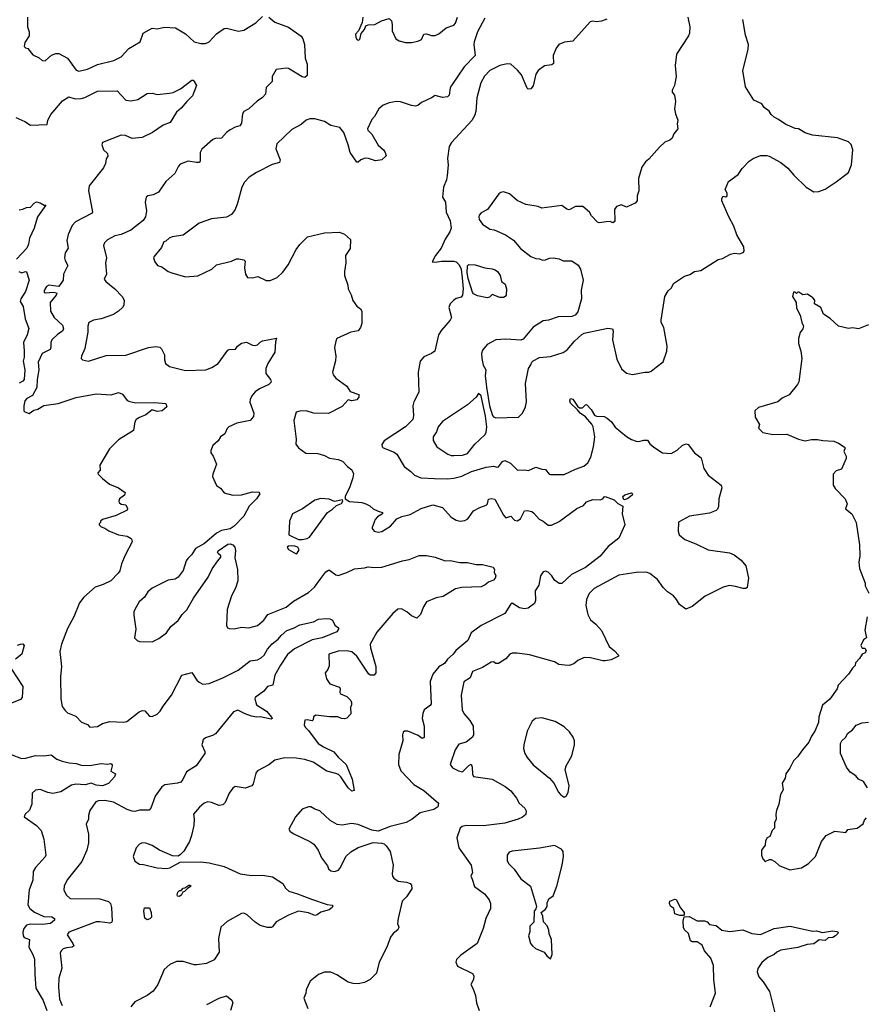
# Model space of a CAD drawing. Extents: x 2087054 to 2277909, y 548907 to 753496.
# Tile 349 of 444: x 2189889 to 2196699, y 723044 to 730974. Entities that reach past the tile are written whole.
import ezdxf

# ---------------------------------------------------------------- set-up
doc = ezdxf.new("R2010")
doc.units = 0

msp = doc.modelspace()

# ---------------------------------------------------------------- linework, layer by layer
at = {"layer": '0CON20XD'}
for points in [[(2189950.8, 730995), (2189951.2, 730915), (2189966.2, 730875), (2189966.2, 730845), (2189930.8, 730789.2), (2189925, 730757.5), (2189935, 730747.5), (2189955, 730742.5), (2189995, 730690), (2190046.1, 730666.1), (2190070, 730645), (2190095, 730642.5), (2190145, 730688), (2190179.5, 730700.5), (2190205, 730701.1), (2190274.5, 730664.5), (2190345, 730566), (2190365, 730560), (2190435, 730575.6), (2190515, 730613.1), (2190646.7, 730645), (2190705, 730674.3), (2190768.9, 730741.1), (2190858, 730795), (2190884.5, 730865.5), (2190955, 730904.2), (2190995, 730898.8), (2191055, 730913.1), (2191145, 730907.5), (2191225, 730860), (2191295, 730794.3), (2191347.1, 730782.9), (2191385, 730782.7), (2191415, 730796.2), (2191475, 730861.1), (2191535, 730902.9), (2191555, 730904.2), (2191650.9, 730880.9), (2191695, 730889.4), (2191790.6, 730949.4), (2191845, 730998.8)], [(2191895, 730994.2), (2191945, 730954.4), (2192055, 730912.5), (2192155, 730841.5), (2192169.6, 730819.6), (2192182.7, 730775), (2192189.4, 730665), (2192205.5, 730615), (2192203.3, 730525), (2192185, 730509.4), (2192165, 730513.1), (2192055, 730580.8), (2192035, 730584), (2191955, 730572.5), (2191922.5, 730515), (2191921.2, 730475), (2191875, 730427.5), (2191868.8, 730375), (2191845, 730346), (2191802.1, 730317.9), (2191735, 730257.1), (2191694, 730235), (2191682.5, 730215), (2191675, 730140), (2191661.2, 730118.8), (2191625, 730109.2), (2191585, 730085.8), (2191555, 730064), (2191515, 730018.8), (2191465, 730016), (2191445, 730008.8), (2191355, 729930), (2191343.1, 729905), (2191343.8, 729836.2), (2191337.5, 729825), (2191312.7, 729822.7), (2191246.1, 729833.9), (2191180.8, 729809.2), (2191166.7, 729795), (2191137.5, 729735), (2191065, 729670), (2191006.7, 729585), (2190965, 729563.8), (2190920, 729555), (2190907.5, 729545), (2190900, 729505), (2190910.8, 729435), (2190902, 729385), (2190884.2, 729355.8), (2190785, 729279.4), (2190706.1, 729243.9), (2190655, 729232.7), (2190595, 729200), (2190572.4, 729177.6), (2190564.3, 729155.7), (2190587.1, 729055), (2190581.1, 729015), (2190587.5, 728925), (2190568.9, 728885), (2190581.9, 728865), (2190655, 728807.1), (2190715, 728744), (2190729.2, 728715), (2190728.8, 728675), (2190716.2, 728655), (2190684.5, 728625.5), (2190645, 728600), (2190545, 728565.6), (2190482.5, 728555), (2190446.2, 728535), (2190437.5, 728505), (2190436.8, 728456.8), (2190414.2, 728325.8), (2190386.7, 728265), (2190383.9, 728243.9), (2190395, 728233.3), (2190443.9, 728223.9), (2190585, 728268.1), (2190745, 728271.4), (2190925.8, 728334.2), (2190985, 728342.5), (2191017.7, 728337.7), (2191032.3, 728322.3), (2191054.2, 728275), (2191056, 728235), (2191063.8, 728205), (2191095, 728180), (2191225, 728147.5), (2191387.5, 728155), (2191437.2, 728172.8), (2191486.2, 728205), (2191565, 728313.3), (2191575, 728318.8), (2191628.3, 728321.7), (2191644.1, 728345.9), (2191675, 728368.8), (2191716.4, 728376.4), (2191765, 728352.5), (2191785, 728350), (2191803.6, 728356.4), (2191825, 728377.5), (2191843.6, 728386.4), (2191958.3, 728408.3), (2191949.3, 728380.7), (2191944, 728295), (2191886.5, 728205), (2191870.6, 728165), (2191871.9, 728125), (2191908, 728075), (2191914, 728055), (2191895, 728037.1), (2191819.7, 728000.3), (2191784.5, 727975.5), (2191759.2, 727945), (2191746, 727915), (2191742.3, 727892.3), (2191773.8, 727805), (2191771.7, 727778.3), (2191743.9, 727746.1), (2191637.5, 727725), (2191572.5, 727695), (2191559.3, 727680.7), (2191541.7, 727638.3), (2191506.7, 727615), (2191488.3, 727581.7), (2191443.8, 727545), (2191427.5, 727505), (2191427.5, 727485), (2191448.3, 727458.3), (2191473.3, 727395), (2191443.3, 727315), (2191442.5, 727295), (2191472.7, 727222.7), (2191505, 727200), (2191535, 727163.8), (2191605, 727143.3), (2191675, 727146.7), (2191765, 727172.5), (2191815, 727170), (2191822.5, 727155), (2191796.2, 727115), (2191736, 727055), (2191694, 726975), (2191615, 726894), (2191585, 726874.2), (2191515, 726860.8), (2191475, 726839.2), (2191376.2, 726755), (2191305.8, 726714.2), (2191274.3, 726665.7), (2191242, 726635), (2191228.8, 726615), (2191205, 726537.5), (2191165, 726483.8), (2191141.2, 726468.8), (2191085, 726460.8), (2190954.6, 726395.4), (2190922, 726365), (2190895, 726324), (2190852.5, 726285), (2190816, 726225), (2190808, 726205), (2190807.7, 726177.7), (2190824, 726065), (2190813.3, 725995), (2190833.9, 725973.9), (2190855, 725966.7), (2190955.8, 725964.2), (2191010.5, 725989.5), (2191071.2, 726035), (2191105, 726086.2), (2191165, 726134), (2191197, 726183), (2191235, 726221.2), (2191289.2, 726315), (2191406, 726485), (2191438.8, 726551.2), (2191484.1, 726615.9), (2191510, 726645), (2191510, 726655), (2191486.7, 726675), (2191482.5, 726685), (2191486.7, 726695), (2191565, 726750), (2191585, 726753.8), (2191606.7, 726745), (2191622.5, 726725), (2191628.3, 726698.3), (2191620.9, 726640.9), (2191642, 726545), (2191645.8, 726455), (2191628, 726395), (2191595.6, 726334.4), (2191560, 726225), (2191553.8, 726095), (2191562.5, 726075), (2191575, 726070), (2191615, 726068.8), (2191675, 726080.8), (2191735, 726077.5), (2191805, 726094.2), (2191855, 726138.6), (2191886.9, 726183.1), (2192035, 726243.8), (2192095, 726290.5), (2192215, 726360), (2192263.6, 726405), (2192315, 726472.5), (2192355, 726528), (2192375, 726541.2), (2192385, 726540), (2192435, 726503.3), (2192455, 726498.8), (2192525, 726522), (2192585, 726551.4), (2192665, 726558.8), (2192695, 726568.8), (2192743.1, 726563.1), (2192805, 726565.6), (2192973, 726617), (2193025, 726627.1), (2193105, 726658), (2193165, 726659.2), (2193235, 726644.3), (2193315, 726615.6), (2193355, 726617.8), (2193435, 726603.5), (2193495, 726601.9), (2193565, 726586.2), (2193615, 726585.7), (2193702.5, 726565), (2193712.5, 726545), (2193710, 726525), (2193724, 726495), (2193719.2, 726475), (2193705, 726460), (2193665, 726443.6), (2193638.4, 726421.6), (2193605, 726407.3), (2193450.7, 726400.7), (2193398.9, 726391.1), (2193300.3, 726329.7), (2193242.9, 726317.1), (2193165.7, 726284.3), (2193140, 726245), (2193117, 726183), (2193087, 726153), (2193045, 726172), (2193008, 726205), (2192965, 726230.5), (2192935, 726225.4), (2192895, 726192.1), (2192765, 726042), (2192712.1, 725945), (2192713.4, 725915), (2192758.2, 725765), (2192757.5, 725715), (2192745, 725695.8), (2192715, 725694.4), (2192701.9, 725701.9), (2192605, 725848.5), (2192565, 725883.1), (2192525, 725892.3), (2192455, 725887.8), (2192377.5, 725865), (2192380.9, 725769.1), (2192369.7, 725740.3), (2192350, 725715), (2192361.2, 725665), (2192385.8, 725625.8), (2192465, 725597.5), (2192470, 725585), (2192467.5, 725555), (2192473.3, 725545), (2192525, 725522.5), (2192555, 725490), (2192562.5, 725475), (2192562.5, 725455), (2192552.5, 725435), (2192557, 725383), (2192525, 725350), (2192505, 725343.3), (2192480, 725345), (2192450.7, 725360.7), (2192385, 725358.8), (2192275, 725372), (2192255, 725360), (2192252, 725335), (2192245, 725326.2), (2192204.2, 725335.8), (2192186.7, 725333.3), (2192180, 725295), (2192188.8, 725275), (2192215, 725250), (2192292.9, 725145), (2192335, 725117.5), (2192418.1, 725078.1), (2192453.6, 725035), (2192518.8, 724975), (2192567.8, 724857.8), (2192583.9, 724766.1), (2192565, 724761.4), (2192535, 724787.8), (2192476.6, 724876.6), (2192456.7, 724895), (2192435, 724904), (2192362.1, 724922.1), (2192252.5, 724995), (2192185, 725015.7), (2192115, 725027.1), (2192025, 725030.6), (2191945, 725010), (2191896.2, 724973.8), (2191804.3, 724925.7), (2191791.2, 724905), (2191769.5, 724820.5), (2191757.3, 724802.7), (2191704.2, 724785.8), (2191625, 724797.5), (2191605.5, 724784.5), (2191575.6, 724745), (2191545, 724668.8), (2191525, 724650.8), (2191495, 724645.7), (2191435, 724670), (2191404.4, 724675.6), (2191375.6, 724664.4), (2191336.8, 724633.2), (2191288.8, 724575), (2191294, 724535), (2191290.6, 724485), (2191273.3, 724405), (2191255.5, 724354.5), (2191212.1, 724277.9), (2191185, 724250), (2191165, 724236.7), (2191120.7, 724239.3), (2191015, 724285.6), (2190955, 724323.3), (2190905, 724343.1), (2190875.7, 724344.3), (2190853.8, 724335), (2190826.2, 724305), (2190803.6, 724233.6), (2190815, 724197.5), (2190855, 724173.3), (2190885, 724171.2), (2190995, 724142.2), (2191073, 724137), (2191097.5, 724142.5), (2191181.7, 724188.3), (2191345, 724191.5), (2191415, 724184.5), (2191535, 724153.1), (2191664.4, 724094.4), (2191755, 724081.4), (2191845, 724084.4), (2191925, 724071.4), (2192007.4, 724017.4), (2192030.9, 723980.9), (2192056.8, 723956.8), (2192125.8, 723934.2), (2192239.9, 723889.9), (2192365, 723849.2), (2192405, 723842.5), (2192410, 723835), (2192406.2, 723825), (2192382.5, 723805), (2192315, 723787.1), (2192285.6, 723764.4), (2192265, 723760.8), (2192215, 723781.9), (2192135, 723794), (2192055, 723763.3), (2191955, 723708), (2191925, 723667.5), (2191915, 723663.3), (2191885, 723663.3), (2191825, 723680), (2191785, 723706.2), (2191721.2, 723765), (2191695, 723777.5), (2191675, 723776), (2191559.5, 723710.5), (2191510, 723665), (2191488.8, 723575), (2191496.1, 723463.9), (2191455, 723403.3), (2191393.6, 723373.6), (2191315, 723362.5), (2191295, 723362.5), (2191205, 723389.2), (2191150.8, 723389.2)], [(2193635.8, 730985), (2193576, 730875), (2193550, 730795), (2193546, 730775), (2193556, 730685), (2193470, 730595), (2193365.7, 730445), (2193355.7, 730424.3), (2193347.5, 730365), (2193335, 730352), (2193293.9, 730346.1), (2193235, 730363.3), (2193206.5, 730343.5), (2193125, 730307.1), (2193095, 730282), (2193075, 730277.1), (2193045, 730281.8), (2192955, 730313.2), (2192925, 730315.4), (2192865, 730304.5), (2192815.5, 730284.5), (2192781.4, 730255), (2192747.1, 730195), (2192725, 730168.8), (2192690, 730095), (2192692.5, 730085), (2192725, 730052.5), (2192775, 729963.3), (2192820, 729925), (2192833.3, 729905), (2192841.7, 729878.3), (2192805, 729846.2), (2192755, 729836.2), (2192697, 729857), (2192671.2, 729858.8), (2192637.5, 729845), (2192615, 729827.5), (2192605, 729827.5), (2192550, 729905), (2192533.9, 729966.1), (2192499.2, 730065), (2192466.6, 730106.6), (2192395, 730122.9), (2192345, 730154.4), (2192265, 730174.4), (2192225.6, 730174.4), (2192195.5, 730164.5), (2192155, 730129.2), (2192079.7, 730090.3), (2191961.2, 729975), (2191951.4, 729935), (2191988, 729845), (2191981.2, 729825), (2191921.3, 729808.7), (2191797.2, 729742.8), (2191738, 729705), (2191700, 729665), (2191678, 729625), (2191644.3, 729495.7), (2191624, 729445), (2191595.8, 729405), (2191555, 729382.5), (2191435, 729370.8), (2191335, 729336), (2191205, 729239.2), (2191116.1, 729223.9), (2191092.5, 729215), (2191065, 729190), (2191050, 729185), (2191030.7, 729139.3), (2190968.8, 729065), (2190966.7, 729055), (2190977.5, 729025), (2191000, 728995), (2191035, 728982.5), (2191085, 728946.7), (2191114.1, 728934.1), (2191225, 728903.3), (2191325, 728910), (2191437.5, 728965), (2191475, 729000), (2191595, 729030), (2191635, 729046.7), (2191655, 729047.5), (2191695, 729040), (2191705, 729030), (2191700, 728975), (2191707.5, 728925), (2191725, 728897.5), (2191765, 728893.8), (2191805.9, 728905.9), (2191875, 728873.8), (2191905, 728872.5), (2191963.2, 728896.8), (2192008.3, 728941.7), (2192050.9, 728999.1), (2192115, 729123.3), (2192145.8, 729164.2), (2192206.7, 729225), (2192345, 729258), (2192465, 729262), (2192505.8, 729245.8), (2192553.9, 729203.9), (2192549.3, 729130.7), (2192513.3, 729075), (2192516.2, 729015), (2192504, 728945), (2192506.2, 728915), (2192531.2, 728835), (2192533.3, 728805), (2192557.7, 728757.7), (2192572.3, 728712.3), (2192605, 728666.7), (2192635, 728644), (2192645, 728626.7), (2192645, 728526.7), (2192635, 728494.3), (2192615, 728469.2), (2192555, 728456), (2192443.8, 728405), (2192433.8, 728385), (2192423.8, 728335), (2192436, 728265), (2192433.6, 728226.4), (2192408.8, 728135), (2192413.3, 728115), (2192436.1, 728086.1), (2192525, 728022.5), (2192549.5, 727979.5), (2192620, 727955), (2192621.2, 727935), (2192605, 727912), (2192565, 727903.8), (2192535, 727912.5), (2192485, 727860), (2192375, 727803.3), (2192255, 727806), (2192195, 727822.5), (2192145, 727820.8), (2192115, 727812.5), (2192096, 727745), (2192116, 727595), (2192114, 727555), (2192135, 727526.7), (2192194.2, 727484.2), (2192291.2, 727481.2), (2192342.5, 727465), (2192385, 727442.5), (2192455, 727432), (2192488.8, 727418.8), (2192530, 727375), (2192565, 727348), (2192577.6, 727317.6), (2192572.5, 727285), (2192547.1, 727212.9), (2192510, 727135), (2192510, 727115), (2192545, 727093.8), (2192645, 727085.6), (2192677.5, 727075), (2192708.8, 727058.8), (2192735, 727034.2), (2192775, 727015.8), (2192810, 727005), (2192810, 726995), (2192769.7, 726970.3), (2192751.2, 726948.8), (2192726.7, 726885), (2192726.7, 726875), (2192742.5, 726855), (2192775, 726846.7), (2192805, 726853.3), (2192876.1, 726893.9), (2192926.4, 726953.6), (2192966.7, 726973.3), (2193035, 726989.5), (2193123.7, 727036.3), (2193215, 727068.1), (2193295, 727046), (2193365, 726966.7), (2193404.1, 726944.1), (2193436.4, 726936.4), (2193475, 726941.2), (2193497.5, 726955), (2193545, 727018.8), (2193595, 727046), (2193646.7, 727065), (2193656.7, 727075), (2193665, 727112.5), (2193685, 727118.8), (2193715, 727112.5), (2193785, 726982.5), (2193805, 726962), (2193845, 726976.7), (2193875, 726943.3), (2193895, 726936.7), (2193923.3, 726955), (2193955, 727018.8), (2193975, 727021.9), (2194012.8, 727012.8), (2194030.7, 727000.7), (2194071.7, 726951.7), (2194105, 726936.2), (2194145, 726903.8), (2194172.3, 726902.3), (2194235, 726932.9), (2194375, 727037.5), (2194429.7, 727060.3), (2194455, 727091.2), (2194505, 727110), (2194565, 727106), (2194584.2, 727115.8), (2194595, 727132.5), (2194605, 727133.3), (2194677, 727107), (2194705, 727077.5), (2194746, 727056), (2194742.5, 726995), (2194762.9, 726905), (2194715, 726797.1), (2194628.6, 726731.4), (2194565, 726652.9), (2194445, 726561.9), (2194334, 726506), (2194255, 726432), (2194235, 726433.3), (2194216.2, 726446.2), (2194195, 726460), (2194174, 726495), (2194145, 726523.8), (2194125, 726533.3), (2194105, 726527.5), (2194082.5, 726495), (2194069.1, 726420.9), (2194040.8, 726375), (2194042.7, 726297.3), (2194035, 726272.5), (2193983.3, 726235), (2193955, 726230), (2193915, 726237.1), (2193855, 726274), (2193842.5, 726265), (2193795, 726192.9), (2193604.6, 726095.4), (2193524.3, 726035.7), (2193498, 725975), (2193402.5, 725895), (2193379.2, 725865), (2193334, 725825), (2193309.7, 725790.3), (2193265, 725761.2), (2193216.7, 725703.3), (2193194, 725645), (2193202, 725465), (2193195, 725451.2), (2193146.2, 725415), (2193136.1, 725386.1), (2193129.2, 725345), (2193145.8, 725285), (2193147.7, 725192.3), (2193130, 725185), (2193099.1, 725209.1), (2193015, 725243.3), (2192987, 725243), (2192977.5, 725235), (2192972, 725215), (2192976, 725165), (2192942.9, 725055), (2192939.2, 724975), (2192958.6, 724925), (2193062, 724815), (2193145, 724765.8), (2193262.5, 724665), (2193256.2, 724635), (2193225, 724613.1), (2193114.6, 724585.4), (2193050, 724535), (2193001.7, 724508.3), (2192872.5, 724475), (2192775, 724440), (2192725, 724447.1), (2192615, 724493.3), (2192560.9, 724500.9)], [(2192652.9, 730995), (2192648, 730952), (2192617.5, 730885), (2192592.7, 730857.3), (2192596.4, 730833.6), (2192604.2, 730815), (2192615, 730808), (2192627.5, 730815), (2192638, 730862), (2192666.7, 730895), (2192676.7, 730923.3), (2192695, 730931.2), (2192750, 730935), (2192802.5, 730965), (2192865, 730982.5), (2192883.8, 730963.8), (2192890, 730935), (2192887.5, 730885), (2192919.5, 730819.5), (2192944.1, 730804.1), (2192995, 730790), (2193045, 730790), (2193095, 730800.6), (2193124.2, 730815), (2193145, 730856.7), (2193165, 730860), (2193205, 730845.7), (2193235, 730847.5), (2193265, 730858.8), (2193323, 730907), (2193385, 730929.4), (2193397.8, 730945), (2193415.5, 730994.5)], [(2194617.5, 730977.5), (2194575, 730960.6), (2194535, 730956), (2194505, 730961.2), (2194483.9, 730956.1), (2194345, 730800), (2194277, 730793), (2194231.2, 730775), (2194210.8, 730745), (2194186.2, 730685), (2194188.6, 730621.4), (2194175, 730610), (2194115, 730603.1), (2194065, 730565.6), (2194047.1, 730535), (2194025, 730441.2), (2194005, 730417.5), (2193985, 730414), (2193975, 730423.3), (2193929.4, 730529.4), (2193898.5, 730568.5), (2193845, 730615.5), (2193815, 730618.2), (2193755, 730605.3), (2193675, 730565.3), (2193631.7, 730518.3), (2193603.2, 730465), (2193571.6, 730345), (2193562.7, 730235), (2193551.3, 730198.7), (2193529.1, 730160.9), (2193365.5, 729984.5), (2193348.3, 729951.7), (2193333.9, 729855), (2193339.6, 729805), (2193330.8, 729715), (2193325.8, 729685), (2193301.2, 729625), (2193293.8, 729545), (2193318.8, 729505), (2193324.2, 729425), (2193355, 729353.3), (2193363.5, 729295), (2193353.8, 729266.2), (2193315, 729206.2), (2193282.5, 729135), (2193236.7, 729075), (2193210, 729025), (2193235, 729020), (2193285, 729028.8), (2193385, 729029.2), (2193405, 729024.3), (2193428.5, 728998.5), (2193443.9, 728963.9), (2193453.4, 728895), (2193459.8, 728805), (2193455.3, 728754.7), (2193445, 728738), (2193405, 728727.5), (2193385.6, 728714.4), (2193356.2, 728685), (2193346, 728655), (2193366.2, 728575), (2193356.2, 728555), (2193285.7, 728474.3), (2193261.2, 728435), (2193232, 728305), (2193205.6, 728284.4), (2193145, 728258.8), (2193113.8, 728225), (2193099.2, 728135), (2193104.2, 727975), (2193062, 727895), (2193056, 727865), (2193061.2, 727785), (2193056, 727755), (2192995, 727695.6), (2192825, 727583.3), (2192806.4, 727553.6), (2192808.8, 727535), (2192817.5, 727525), (2192905, 727490), (2192926.7, 727475), (2192984.7, 727374.7), (2193038.8, 727335), (2193067.5, 727305), (2193120, 727285), (2193228.5, 727278.5), (2193335, 727275.4), (2193385, 727282.3), (2193451.1, 727298.9), (2193528, 727335), (2193645, 727370.4), (2193705, 727378.6), (2193735, 727370), (2193745, 727373.8), (2193776.2, 727415), (2193795, 727424.2), (2193841.7, 727401.7), (2193897.5, 727345), (2193955, 727349.2), (2193985.9, 727344.1), (2194045, 727368.8), (2194095, 727353.3), (2194125, 727352.5), (2194152.5, 727315), (2194165, 727310), (2194275, 727310.8), (2194365, 727354.2), (2194431.7, 727378.3), (2194465.7, 727405), (2194489.8, 727450.2), (2194510.4, 727535), (2194521.2, 727615), (2194506.9, 727695), (2194497.3, 727717.3), (2194445.4, 727775.4), (2194403.8, 727805), (2194380.8, 727830.8), (2194324.2, 727885), (2194318.8, 727905), (2194325, 727922.5), (2194345, 727917.5), (2194380.5, 727860.5), (2194397.7, 727847.7), (2194422.5, 727847.5), (2194445, 727871.2), (2194455, 727873.8), (2194491.4, 727835), (2194518.8, 727788.8), (2194535, 727782), (2194595, 727777.5), (2194620, 727765), (2194654.2, 727735), (2194685, 727692.9), (2194775, 727618), (2194815, 727593.3), (2194855, 727580), (2194875, 727576.7), (2194915, 727586.7), (2194945, 727586.7), (2194965, 727557.5), (2194995, 727530), (2195065, 727486.7), (2195135, 727480), (2195185, 727508), (2195225, 727544), (2195255, 727556.7), (2195273.6, 727553.6), (2195324.2, 727485), (2195378.6, 727445), (2195399.1, 727359.1), (2195435, 727306.2), (2195538.8, 727225), (2195544, 727205), (2195518.8, 727115), (2195515.9, 727054.1), (2195508.3, 727031.7), (2195498.3, 727021.7), (2195445, 726998.8), (2195283.6, 726976.4), (2195195, 726927.5), (2195191.2, 726855), (2195200, 726825), (2195245, 726788), (2195335, 726753.8), (2195435, 726703.8), (2195605, 726681.2), (2195642.5, 726665), (2195700, 726620), (2195736.7, 726576.7), (2195758.8, 726475), (2195748, 726402), (2195737, 726393), (2195715, 726393.3), (2195655, 726410), (2195605, 726416), (2195555, 726402.5), (2195408.8, 726331.2), (2195305, 726248.8), (2195255, 726227.5), (2195202.5, 726265), (2195180, 726305), (2195153.3, 726335), (2195106.7, 726366.7), (2195071.7, 726401.7), (2195025, 726465.8), (2194965, 726514), (2194935, 726525.7), (2194855, 726521.9), (2194715, 726500), (2194515, 726393.3), (2194475, 726354), (2194454.2, 726305), (2194447.8, 726255), (2194464.5, 726184.5), (2194485, 726140), (2194530, 726105), (2194574.1, 726054.1), (2194636.7, 725925), (2194679.7, 725889.7), (2194712.5, 725855), (2194711.7, 725848.3), (2194652.1, 725817.9), (2194605, 725810.8), (2194585, 725810.8), (2194485, 725835.6), (2194435, 725837.1), (2194385, 725812), (2194353.2, 725786.8), (2194315, 725773.1), (2194280, 725775), (2194232.1, 725782.1), (2194195, 725801.4), (2193995, 725859.4), (2193895, 725872.9), (2193855, 725872.5), (2193835.8, 725864.2), (2193805, 725827.5), (2193745, 725790), (2193725, 725788), (2193705, 725802.5), (2193685, 725800), (2193615, 725757.5), (2193535.6, 725725), (2193516.7, 725673.2), (2193465, 725642.5), (2193444.2, 725535), (2193453.8, 725415), (2193466.9, 725386.9), (2193515, 725330), (2193540.9, 725285), (2193543.1, 725215), (2193535, 725196.2), (2193485, 725156.7), (2193425, 725140), (2193395, 725092.5), (2193355.8, 724975), (2193375, 724947.5), (2193422.5, 724925), (2193455, 724916), (2193505, 724968.8), (2193525, 724977.5), (2193533.8, 724955), (2193537, 724897), (2193545, 724878.8), (2193695, 724857.5), (2193799.7, 724799.7), (2193845, 724763.8), (2193890, 724705), (2193912, 724665), (2193956, 724625), (2193968, 724602), (2193965, 724572.5), (2193938.3, 724551.7), (2193903.3, 724535), (2193797, 724503), (2193625, 724480.9), (2193485, 724483.1), (2193453.3, 724475), (2193436.6, 724463.4), (2193410.5, 724385), (2193425.6, 724305), (2193523.8, 724165), (2193536, 724105), (2193522, 724075), (2193532.7, 724052.7)], [(2195270.8, 730995), (2195286.5, 730915), (2195283.8, 730865), (2195276.2, 730845), (2195180, 730695), (2195166.7, 730605), (2195176.2, 730515), (2195163.3, 730445), (2195143.3, 730405), (2195145, 730390), (2195162.5, 730365), (2195170, 730315), (2195162.5, 730255), (2195170, 730215), (2195188.8, 730165), (2195183.3, 730135), (2195188.8, 730095), (2195157.5, 730055), (2195145, 730020), (2195125, 730003.3), (2195085, 729986.7), (2195041.7, 729948.3), (2194955, 729850), (2194930, 729830), (2194898.8, 729785), (2194872.5, 729695), (2194876, 729595), (2194861.2, 729555), (2194862.5, 729515), (2194845, 729497.5), (2194775, 729463.3), (2194735, 729483.3), (2194695, 729470), (2194680, 729445), (2194682.5, 729355), (2194676.7, 729345), (2194665, 729337.5), (2194645, 729347.5), (2194613, 729347), (2194555, 729337.5), (2194543, 729343), (2194493.9, 729393.9), (2194477.5, 729425), (2194425, 729470), (2194365, 729470), (2194315, 729443.3), (2194295, 729447.5), (2194255, 729476.7), (2194095, 729456.7), (2194065, 729470), (2193965, 729486.7), (2193895, 729517.5), (2193835, 729572.5), (2193785, 729587.5), (2193765, 729583.3), (2193748.3, 729571.7), (2193656.7, 729445), (2193605, 729417.5), (2193590.7, 729399.3), (2193585.7, 729385), (2193588.6, 729365), (2193615, 729326.2), (2193675, 729286.2), (2193710.5, 729280.5), (2193800.7, 729240.7), (2193865, 729197.5), (2193922.3, 729132.3), (2194005, 729066.7), (2194045, 729050), (2194075, 729048.8), (2194098.3, 729038.3), (2194125, 729040), (2194155, 729054), (2194185, 729056), (2194235, 729048.8), (2194265, 729031.2), (2194335, 729031.2), (2194385.7, 728995.7), (2194406.2, 728965), (2194426.9, 728875), (2194410.8, 728795), (2194413, 728727), (2194385, 728620), (2194362.5, 728595), (2194335, 728583.3), (2194225, 728581.2), (2194147, 728553), (2194105, 728548.8), (2194025, 728496.7), (2193945, 728400), (2193925, 728393.3), (2193805, 728401.2), (2193725, 728396), (2193655, 728358.8), (2193615, 728313.3), (2193608.5, 728285), (2193610.8, 728245), (2193621.8, 728191.8), (2193642.9, 728155), (2193636.7, 728105), (2193648.2, 728015), (2193674, 727865), (2193696.5, 727786.5), (2193705.6, 727775.6), (2193725, 727768.6)], [(2193725, 727768.6), (2193905, 727773.8), (2193938.6, 727805), (2193962, 727855), (2193970, 727895), (2193963.8, 728045), (2193985.9, 728164.1), (2194006.1, 728193.9), (2194012.5, 728215), (2194025, 728227.5), (2194075, 728252.5), (2194165, 728261.2), (2194265, 728294), (2194298, 728315), (2194356.2, 728383.8), (2194415, 728437.5), (2194435, 728448.6), (2194625, 728490.8), (2194662.5, 728485), (2194668.8, 728465), (2194664.2, 728395), (2194698.7, 728238.7), (2194735, 728163.3), (2194775, 728126.7), (2194825, 728116.7), (2194925, 728135.8), (2194955, 728136), (2194975.8, 728144.2), (2195015, 728176.7), (2195070.7, 728219.3), (2195100, 728305), (2195103.3, 728345), (2195083.3, 728465), (2195076.2, 728495), (2195056.2, 728535), (2195056.1, 728553.9), (2195086, 728745), (2195110.9, 728789.1), (2195138.8, 728815), (2195155, 728850), (2195242.1, 728907.9), (2195285, 728922), (2195325, 728946), (2195375, 728954.3), (2195515, 729043.8), (2195548.8, 729051.2), (2195615, 729085.8), (2195645, 729092.5), (2195685, 729088.8), (2195715, 729100), (2195725, 729110), (2195720, 729145), (2195665, 729242.5), (2195641.7, 729311.7), (2195600, 729385), (2195544.2, 729514.2), (2195543.3, 729535), (2195555, 729552.5), (2195575, 729547.5), (2195587.5, 729555), (2195586.4, 729576.4), (2195570, 729605), (2195598.3, 729671.7), (2195675, 729727.5), (2195707.5, 729775), (2195765, 729833.3), (2195795, 729856.2), (2195855, 729878.8), (2195905, 729881.2), (2195925, 729876), (2196020, 729825), (2196075, 729778.8), (2196123, 729723), (2196224.1, 729624.1), (2196285, 729586.7), (2196325, 729590), (2196375, 729610), (2196465, 729666.7), (2196565, 729742.5), (2196588.8, 729805), (2196598.8, 729925), (2196585, 729967.5), (2196565, 729990), (2196475, 730021.2), (2196273.9, 730043.9), (2196215, 730062.5), (2196160, 730095), (2196135, 730097.5), (2196092.5, 730117.5), (2196059.3, 730129.3), (2196000.7, 730170.7), (2195965, 730187.5), (2195940.7, 730210.7), (2195925, 730237.5), (2195885, 730267.5), (2195865.9, 730295.9), (2195802.5, 730325), (2195735, 730432.5), (2195714.2, 730565), (2195756, 730735), (2195758.8, 730775), (2195735, 730850), (2195713.8, 730975)], [(2189857.5, 730185), (2189930, 730155), (2189975, 730123.3), (2190109.7, 730130.3), (2190115.4, 730165), (2190140.7, 730209.3), (2190235, 730321.2), (2190285, 730352.9), (2190335, 730336.5), (2190385, 730338.8), (2190413.5, 730346.5), (2190515, 730397.8), (2190675, 730400), (2190745, 730326.2), (2190785, 730319.2), (2190839.5, 730330.5), (2190915, 730378.8), (2190955, 730383.3), (2190995, 730371.2), (2191095, 730382.9), (2191125, 730388.1), (2191184.1, 730415.9), (2191275, 730486.2), (2191285, 730486.7), (2191295, 730476.7), (2191314, 730445), (2191280.3, 730359.7), (2191235, 730316), (2191189.8, 730260.2), (2191151.9, 730228.1), (2191100, 730145), (2191045, 730124.4), (2190957.5, 730065), (2190875, 730024.5), (2190795, 730016.2), (2190739.9, 730039.9), (2190705, 730043.8), (2190556, 729984), (2190551.2, 729965), (2190564, 729925), (2190596.2, 729895), (2190598, 729875), (2190585, 729852.5), (2190580, 729815), (2190565, 729780), (2190449.4, 729635), (2190444.4, 729595), (2190450.6, 729555), (2190476.2, 729425), (2190473.6, 729416.4), (2190338.8, 729345), (2190311.2, 729315), (2190278.8, 729245), (2190269.2, 729195), (2190279.4, 729135), (2190255, 729096.7), (2190250.8, 729055), (2190254.1, 729034.1), (2190276, 728995), (2190240.8, 728925), (2190238, 728875), (2190205, 728826.2), (2190125, 728835.7), (2190104.5, 728825.5), (2190085, 728792.5), (2190085, 728780), (2190095, 728773.6), (2190165, 728779.5), (2190186.7, 728775), (2190189.2, 728765), (2190182.9, 728755), (2190133.6, 728695), (2190136.9, 728626.9), (2190165.7, 728575), (2190232.9, 728515), (2190241.9, 728485), (2190233.6, 728466.4), (2190195, 728442.5), (2190146.7, 728395), (2190138.9, 728375), (2190140.6, 728335), (2190133.4, 728316.6), (2190070, 728285), (2190037.8, 728215), (2190044.3, 728155), (2190030.5, 728075), (2190027, 728013), (2189992.7, 727947.3), (2189947.7, 727922.3), (2189930, 727905), (2189922.5, 727865), (2189922.5, 727825), (2189930, 727815), (2189965, 727802.5), (2190001.7, 727828.3), (2190035, 727836.7), (2190084.2, 727865.8), (2190197.6, 727882.4), (2190345, 727930), (2190505, 727960), (2190625, 727953.8), (2190685, 727972), (2190717.3, 727957.3), (2190755, 727906.7), (2190775, 727898.8), (2190825, 727888), (2190975, 727891.9), (2191065, 727882.5), (2191073.3, 727855), (2191036.2, 727825), (2190995, 727817.3), (2190955, 727832.5), (2190905, 727790.5), (2190855, 727770.6), (2190828, 727755), (2190815.7, 727735), (2190805.9, 727664.1), (2190685, 727590.8), (2190612.6, 727517.4), (2190534.2, 727385), (2190537.5, 727345), (2190518.8, 727325), (2190520, 727315), (2190555, 727278.8), (2190612.1, 727232.1), (2190683.6, 727203.6), (2190737.5, 727165), (2190732.5, 727145), (2190692.5, 727115), (2190687.5, 727095), (2190690, 727085), (2190705, 727072.5), (2190745, 727067.5), (2190758.3, 727038.3), (2190755, 727023.3), (2190665, 726980.8), (2190555, 726947.5), (2190540, 726935), (2190540, 726925), (2190530, 726915), (2190530, 726905), (2190545, 726890), (2190575, 726880), (2190606.4, 726856.4), (2190685, 726826.2), (2190755, 726813.8), (2190787.5, 726795), (2190793.3, 726785), (2190795, 726770), (2190738.3, 726661.7), (2190709.2, 726590.8), (2190695.8, 726535), (2190683, 726517), (2190623.3, 726455), (2190562.5, 726425), (2190495.6, 726404.4), (2190405, 726323.8), (2190371.7, 726278.3), (2190324.5, 726165), (2190275, 726072), (2190225.5, 725945), (2190211.9, 725885), (2190225.6, 725765), (2190218.3, 725681.7), (2190219.2, 725505), (2190232.4, 725442.4), (2190255, 725410.8), (2190275, 725392.9), (2190340, 725365), (2190387.7, 725317.7), (2190435, 725297.5), (2190455, 725277.5), (2190515, 725281.4), (2190555.4, 725304.6), (2190615, 725321.8), (2190725, 725315.4), (2190751.2, 725321.2), (2190851.1, 725398.9), (2190875, 725409.2), (2190896.8, 725406.8), (2190935, 725363.8), (2190955, 725362.5), (2190995, 725381.4), (2191019.2, 725405), (2191043.4, 725446.6), (2191111.2, 725535), (2191195.8, 725694.2), (2191275, 725717.5), (2191315.8, 725655), (2191335, 725637.5), (2191365, 725622.5), (2191415, 725627.1), (2191526, 725674), (2191648.6, 725735), (2191745, 725809.2), (2191805, 725819.4), (2191835, 725834.5), (2191857.7, 725855), (2191884.3, 725905.7), (2191921.3, 725948.7), (2191970, 725985), (2191994, 726015), (2192041.2, 726055), (2192093.9, 726073.9), (2192145, 726100.6), (2192255, 726125.6), (2192295, 726145.6), (2192358.1, 726151.9), (2192387.8, 726147.8), (2192407.9, 726137.9), (2192427.5, 726097.5), (2192456.7, 726076.7), (2192457.5, 726065), (2192442.5, 726045), (2192325, 725996.2), (2192245, 725979.1), (2192103, 725907), (2192045, 725861.2), (2191988.2, 725775), (2191944.6, 725695), (2191927.5, 725615), (2191885, 725602.9), (2191854.4, 725565), (2191785.6, 725515), (2191783.1, 725505), (2191795.8, 725455), (2191876.9, 725405), (2191920, 725355), (2191922.5, 725345), (2191915, 725342), (2191825, 725358.2), (2191792.7, 725357.3), (2191756, 725365), (2191705, 725383.1), (2191645, 725414.5), (2191610.6, 725399.4), (2191465, 725222), (2191442.1, 725207.9), (2191385, 725190.8), (2191365.7, 725174.3), (2191356, 725135), (2191380.5, 725080.5), (2191380, 725065), (2191310, 724965), (2191233, 724917), (2191203.8, 724855), (2191185.7, 724834.3), (2191160, 724825), (2191058.3, 724811.7), (2191033.4, 724796.6), (2190980.7, 724719.3), (2190945.5, 724624.5), (2190932, 724608), (2190855, 724607.8), (2190815, 724597.8), (2190795, 724598.9), (2190755, 724611.9), (2190645, 724672.9), (2190574.4, 724685.6), (2190525, 724684.2), (2190503.3, 724675), (2190454, 724605), (2190444.1, 724565.9), (2190443.8, 724535), (2190424.2, 724495), (2190442.5, 724415), (2190443.8, 724345), (2190430.8, 724285), (2190390.6, 724195), (2190272.2, 724047.8), (2190248.1, 723995), (2190244.4, 723965), (2190262.5, 723925), (2190296.4, 723896.4), (2190535, 723892.5), (2190605, 723873.6), (2190620.9, 723855), (2190629.1, 723825), (2190634.8, 723715.2), (2190628, 723702), (2190615, 723696.7), (2190535, 723709.3), (2190505, 723708.2), (2190319.7, 723639.7), (2190286, 723625), (2190272, 723605), (2190317.5, 723535), (2190324, 723515), (2190312.5, 723505), (2190265, 723500.5), (2190239.4, 723490.6), (2190222.5, 723475), (2190214.3, 723455), (2190227.5, 723335), (2190204.7, 723255.3), (2190200.4, 723185), (2190210, 723085), (2190231.8, 723035)], [(2189885, 729443.6), (2189913.4, 729446.6), (2189945, 729461.8), (2189977, 729463), (2190006.2, 729495), (2190025, 729506.2), (2190055, 729500), (2190085, 729480), (2190100, 729480), (2190033.5, 729386.5), (2190006.9, 729295), (2189968.6, 729215), (2189959.1, 729165), (2189946.5, 729135), (2189864.2, 729045.8)], [(2193655, 728734.5), (2193575, 728750), (2193545, 728765.6), (2193535, 728778.6), (2193500.1, 728890.1), (2193492.2, 728935), (2193495, 728992.5), (2193505, 729002.5), (2193558.3, 728998.3), (2193635, 728974.3), (2193695, 728966.9), (2193718.3, 728958.3), (2193735.8, 728945), (2193757.5, 728915), (2193770, 728865), (2193798.8, 728845), (2193808.8, 728805), (2193808, 728755), (2193800, 728745), (2193785, 728737.5), (2193755, 728735.8), (2193695, 728760), (2193671.7, 728738.3), (2193655, 728734.5)], [(2189883.3, 728945), (2189905, 728934.2), (2189935, 728946.2), (2189945, 728943.3), (2189966.6, 728875), (2189936.7, 728785), (2189898.8, 728725), (2189893.1, 728705), (2189916.2, 728665), (2189932.9, 728565), (2189963, 728487), (2189949.2, 728435), (2189920, 728375), (2189926.3, 728306.3), (2189925.2, 728255), (2189916.7, 728225), (2189929.2, 728155), (2189924.7, 728075), (2189915, 728063.3), (2189885, 728047.4)], [(2196725, 728516.7), (2196645.8, 728484.2), (2196595, 728492), (2196565, 728485.8), (2196482.5, 728505), (2196416.2, 728566.2), (2196363.6, 728603.6), (2196342.5, 728655), (2196290, 728685), (2196292.5, 728715), (2196277.5, 728735), (2196235, 728762.5), (2196195, 728757.5), (2196165, 728780), (2196155, 728780), (2196145, 728770), (2196135, 728780), (2196121.7, 728778.3), (2196112.5, 728745), (2196142.5, 728695), (2196145, 728650), (2196173.8, 728595), (2196187.5, 728535), (2196202.5, 728505), (2196197.5, 728485), (2196174.1, 728455.9), (2196161.2, 728405), (2196162, 728365), (2196179.2, 728305), (2196188, 728245), (2196163.9, 728056.1), (2196153.3, 728035), (2196085, 727953.3), (2196030, 727925), (2195995, 727897.5), (2195838.3, 727851.7), (2195810, 727825), (2195813, 727773), (2195847.5, 727715), (2195840, 727685), (2195875, 727650), (2195955, 727633.3), (2196066.4, 727636.4), (2196160, 727595), (2196215, 727582.5), (2196265, 727593.3), (2196315, 727593.3), (2196356.1, 727583.9), (2196445, 727580), (2196484.1, 727564.1), (2196530, 727535), (2196536.7, 727525), (2196527.5, 727495), (2196545, 727460), (2196545, 727440), (2196507.5, 727355), (2196465, 727340), (2196440, 727315), (2196440, 727225), (2196457, 727197), (2196537.5, 727115), (2196552.5, 727075), (2196540, 727035), (2196590, 726995), (2196626.2, 726925), (2196652, 726745), (2196655.8, 726655), (2196646.2, 726605), (2196653.3, 726555), (2196697, 726437), (2196697.5, 726415), (2196728, 726355)], [(2193385, 727464.4), (2193455, 727466.7), (2193495, 727480.6), (2193554.8, 727555.2), (2193635, 727630.5), (2193645, 727648.6), (2193650.9, 727695), (2193640.6, 727780.6), (2193605, 727943.3), (2193585, 727962.5), (2193565, 727933.3), (2193496.8, 727873.2), (2193295, 727737.5), (2193259.2, 727695), (2193246, 727655), (2193220, 727615), (2193220, 727585), (2193248.8, 727535), (2193335.8, 727475.8), (2193364.5, 727464.5), (2193385, 727464.4)], [(2194755, 727107.5), (2194746.7, 727135), (2194762.7, 727147.3), (2194815, 727163.3), (2194823.3, 727155), (2194821.2, 727145), (2194785, 727113.8), (2194755, 727107.5)], [(2192165, 726786.5), (2192205, 726794.5), (2192224.3, 726805.7), (2192368.8, 727005), (2192408.8, 727031.2), (2192439.3, 727060.7), (2192481.7, 727078.3), (2192492.5, 727095), (2192487.5, 727107.5), (2192425, 727093.3), (2192382.2, 727112.2), (2192315, 727118.2), (2192265, 727103.3), (2192165.4, 727034.6), (2192085, 726993.3), (2192060.8, 726935), (2192056.7, 726825), (2192135, 726788.5), (2192165, 726786.5)], [(2192115, 726673.3), (2192123, 726677), (2192140, 726705), (2192128.8, 726725), (2192105, 726734.2), (2192075, 726736), (2192055, 726733.3), (2192043.3, 726725), (2192055, 726707.5), (2192115, 726673.3)], [(2196713.3, 726165), (2196696.4, 726056.4), (2196710, 725995), (2196685, 725980), (2196664.3, 725935), (2196675, 725913.3), (2196695, 725912.5), (2196706.7, 725895), (2196697.5, 725875), (2196673.3, 725865), (2196651.7, 725828.3), (2196620, 725795), (2196617, 725773), (2196595, 725752.5), (2196565, 725702.5), (2196480, 725615), (2196472.5, 725585), (2196415, 725502.5), (2196355, 725452.5), (2196325, 725360), (2196322, 725315), (2196293.3, 725245), (2196266.2, 725205), (2196245.8, 725154.2), (2196192.5, 725095), (2196153, 725037), (2196120, 725005), (2196092.5, 724945), (2196058.3, 724901.7), (2196053.3, 724865), (2196030, 724825), (2196038.3, 724771.7), (2196016.7, 724735), (2196003.8, 724655), (2195983.3, 724605), (2195977.5, 724575), (2195982.5, 724535), (2195967.5, 724505), (2195967, 724463), (2195950, 724445), (2195930, 724395), (2195910, 724385), (2195895, 724360), (2195892.5, 724325), (2195863.3, 724285), (2195862.5, 724245), (2195873.3, 724215), (2195893.9, 724193.9), (2195928.3, 724211.7), (2195941.7, 724211.7), (2195970, 724195), (2196005, 724162.5), (2196091.7, 724128.3), (2196185, 724142.5), (2196243, 724177), (2196297.5, 724235), (2196347.5, 724355), (2196385, 724402.5), (2196455, 724440), (2196541.7, 724428.3), (2196558.3, 724451.7), (2196635, 724462.5), (2196683, 724497), (2196693.9, 724526.1), (2196710, 724545)], [(2189872.4, 725937.6), (2189894.4, 725945.6), (2189915, 725946.2), (2189923.8, 725935), (2189906.1, 725863.9), (2189855, 725824.2)], [(2189823, 725743), (2189914, 725605), (2189910, 725515), (2189895, 725500), (2189810, 725465)], [(2194275, 724712.5), (2194289.3, 724720.7), (2194305, 724750), (2194313.3, 724805), (2194281.2, 724935), (2194291.2, 724965), (2194336.7, 725046.7), (2194356.7, 725135), (2194356.7, 725165), (2194346.7, 725195), (2194317.7, 725237.7), (2194275, 725280), (2194201.7, 725321.7), (2194095, 725352.5), (2194043, 725347), (2194017.5, 725325), (2193976.7, 725245), (2193948, 725135), (2193947.5, 725105), (2193957.5, 725065), (2193975, 725031.2), (2194025, 724974), (2194156.7, 724865), (2194193.8, 724823.8), (2194226.7, 724755), (2194245, 724733.3), (2194275, 724712.5)], [(2196717, 724787), (2196685, 724837.5), (2196645, 724857.5), (2196622.5, 724885), (2196577.5, 724915), (2196548.8, 724955), (2196498.8, 725065), (2196500, 725145), (2196510, 725165), (2196542.5, 725195), (2196555.9, 725224.1), (2196597.5, 725255), (2196625, 725292.5), (2196675, 725310), (2196725, 725317.5)], [(2189821.2, 725055), (2189904.5, 725024.5), (2189935, 725025.7), (2190015, 725047.1), (2190084.5, 725044.5), (2190142.5, 725052.5), (2190188.9, 725018.9), (2190231.9, 725001.9), (2190287.9, 724987.9), (2190345, 724982.5), (2190385, 724970), (2190455, 724967.5), (2190545, 724983.1), (2190595, 724979.2), (2190623.3, 724983.3), (2190632.5, 724975), (2190633.3, 724965), (2190623, 724923), (2190661.7, 724901.7), (2190653.3, 724875), (2190605, 724822), (2190556.3, 724803.7), (2190505, 724809.4), (2190465, 724824.5), (2190415, 724813.1), (2190341.7, 724818.3), (2190305, 724808.5), (2190221.2, 724755), (2190156.7, 724743.3), (2190115, 724750.8), (2190055, 724775.4), (2190015, 724769.6), (2189988.6, 724745), (2189985.6, 724655), (2189968.3, 724608.3), (2189934.3, 724575), (2189926, 724555), (2190023.3, 724485), (2190061.5, 724445), (2190084.7, 724374.7), (2190099.5, 724245), (2190095, 724232.5), (2190015.3, 724145), (2189997.6, 724115), (2189993.8, 724045), (2189964, 723965), (2189955.5, 723845), (2189970.6, 723815), (2190007.3, 723787.3), (2190082.6, 723752.6), (2190148.3, 723748.3), (2190170, 723735), (2190168.3, 723721.7), (2190136.7, 723695), (2190073.2, 723686.8), (2189975, 723690), (2189945, 723680.8), (2189921.4, 723655), (2189913.1, 723625), (2189916, 723596), (2189925, 723583.3), (2189967.5, 723565), (2189962.5, 723505), (2189995.8, 723445), (2190007.6, 723407.6), (2190010.8, 723285), (2190019.2, 723175), (2190077.3, 723075), (2190107.9, 722995)], [(2192560.9, 724500.9), (2192485, 724486.9), (2192445, 724492.9), (2192388.8, 724525), (2192305, 724602.5), (2192265, 724615.7), (2192234.1, 724634.1), (2192215, 724636), (2192163.3, 724615), (2192110, 724555), (2192057.5, 724455), (2192067.5, 724435), (2192096.1, 724416.1), (2192226.4, 724356.4), (2192258, 724335), (2192292.5, 724285), (2192320.8, 724225), (2192368.3, 724158.3), (2192376.2, 724135), (2192395, 724118.8), (2192425, 724114), (2192456.7, 724125), (2192473.3, 724145), (2192515.6, 724234.4), (2192557, 724273), (2192615, 724307.5), (2192735, 724346.7), (2192805, 724341.2), (2192825, 724336.2), (2192841.7, 724321.7), (2192873.3, 724275), (2192895.8, 724165), (2192890, 724095), (2192892, 724075), (2192900.9, 724060.9), (2192936.8, 724036.8), (2193005, 724028.5), (2193035, 724017.5), (2193044.5, 724004.5), (2193047.1, 723975), (2193005, 723908.8), (2192970, 723875), (2192936.2, 723735), (2192932.5, 723695), (2192943.8, 723665), (2192933.8, 723645), (2192897.5, 723615), (2192876.7, 723585), (2192846.2, 723505), (2192783.8, 723385), (2192763.3, 723295), (2192712.5, 723245), (2192665, 723221.2), (2192615, 723208.8), (2192575, 723211.2), (2192535, 723223.8), (2192442.1, 723282.1), (2192395, 723302), (2192345, 723302), (2192295, 723284), (2192229.5, 723230.5), (2192195, 723160), (2192192.5, 723135), (2192176.7, 723095), (2192208.3, 723011.7)], [(2194165, 723410), (2194177.5, 723445), (2194173.3, 723565), (2194153, 723613), (2194151.7, 723641.7), (2194136.2, 723676.2), (2194108.3, 723708.3), (2194102.5, 723755), (2194090, 723785), (2194125, 723810), (2194137, 723833), (2194138.3, 723861.7), (2194150, 723895), (2194185, 723917.5), (2194216.2, 723995), (2194258.8, 724165), (2194270, 724235), (2194266.7, 724275), (2194253, 724293), (2194195, 724323.3), (2194075, 724302.5), (2193855, 724278.8), (2193831.2, 724268.8), (2193814, 724245), (2193815, 724200), (2193828.8, 724175), (2193871.7, 724131.7), (2193923.8, 724055), (2194003.8, 723995), (2194052.5, 723835), (2194047, 723813), (2194033.3, 723795), (2194030, 723705), (2193997.5, 723675), (2193997, 723627), (2193988, 723595), (2194003.3, 723535), (2194020, 723515), (2194042.5, 723495), (2194113, 723463), (2194133.6, 723433.6), (2194165, 723410)], [(2193532.7, 724052.7), (2193552.1, 723992.1), (2193632, 723935), (2193669.2, 723885), (2193680.8, 723855), (2193680, 723815), (2193644.2, 723735), (2193622, 723655), (2193572.5, 723535), (2193440.7, 723439.3), (2193407.5, 723405), (2193402.5, 723385), (2193415, 723352.5), (2193535, 723292.5), (2193547.5, 723275), (2193543.3, 723245), (2193521.2, 723205), (2193538.8, 723175), (2193558.8, 723115), (2193566.7, 723055), (2193590, 722995)], [(2191175, 723913.8), (2191160, 723915), (2191157.5, 723925), (2191163.3, 723946.7), (2191175, 723960), (2191188.3, 723961.7), (2191205, 723980), (2191218.3, 723981.7), (2191250, 724005), (2191260, 724005), (2191270, 723995), (2191241.7, 723978.3), (2191215, 723952.5), (2191201.7, 723948.3), (2191192.5, 723925), (2191175, 723913.8)], [(2195235, 723760), (2195205, 723760), (2195164.1, 723774.1), (2195156.7, 723815), (2195131.2, 723835), (2195122, 723855), (2195124, 723876), (2195165, 723890), (2195175, 723887.5), (2195210.3, 723820.3), (2195240, 723785), (2195241.7, 723768.3), (2195235, 723760)], [(2190915, 723724), (2190897, 723737), (2190890, 723795), (2190895, 723820), (2190935, 723820), (2190947.5, 723785), (2190950, 723745), (2190938.1, 723731.9), (2190915, 723724)], [(2195450, 723025), (2195492.1, 723135), (2195480.4, 723245), (2195478, 723358), (2195455.5, 723415.5), (2195404.2, 723474.2), (2195385, 723520), (2195345, 723547.5), (2195305, 723547.5), (2195292.5, 723555), (2195275.7, 723615.7), (2195242.5, 723645), (2195233.9, 723663.9), (2195231.2, 723715), (2195241.7, 723748.3), (2195281.7, 723751.7), (2195345, 723716.2), (2195405, 723716.7), (2195425, 723707.5), (2195445, 723687.5), (2195497.9, 723677.9), (2195545, 723642), (2195609.5, 723629.5), (2195713.6, 723643.6), (2195785, 723615.8), (2195855, 723607.5), (2195965, 723655.6), (2196095, 723673.3), (2196275, 723634), (2196305.7, 723635.7), (2196355, 723624), (2196435, 723637.1), (2196469.5, 723629.5), (2196480, 723625), (2196477.5, 723615), (2196460, 723595), (2196437, 723583), (2196400.5, 723579.5), (2196375, 723557.5), (2196327, 723563), (2196285, 723532), (2196230, 723525), (2196155, 723502.5), (2196018.9, 723481.1), (2195986, 723465), (2195965, 723444.3), (2195915, 723421.1), (2195865, 723380.8), (2195835, 723332.5), (2195828.8, 723305), (2195841.2, 723265), (2195876.7, 723225), (2195927.3, 723147.3), (2195969.4, 722975)], [(2191150.8, 723389.2), (2191097.5, 723365), (2191053.3, 723325), (2191001.2, 723205), (2190965, 723150), (2190915, 723114), (2190817.5, 723065), (2190783.3, 723025)], [(2191395, 723043.1), (2191495, 723094.4), (2191555, 723112.5), (2191596.4, 723076.4), (2191606.2, 723055), (2191588.1, 722995)]]:
    msp.add_lwpolyline(points, dxfattribs=at)

doc.saveas('drawing.dxf')
